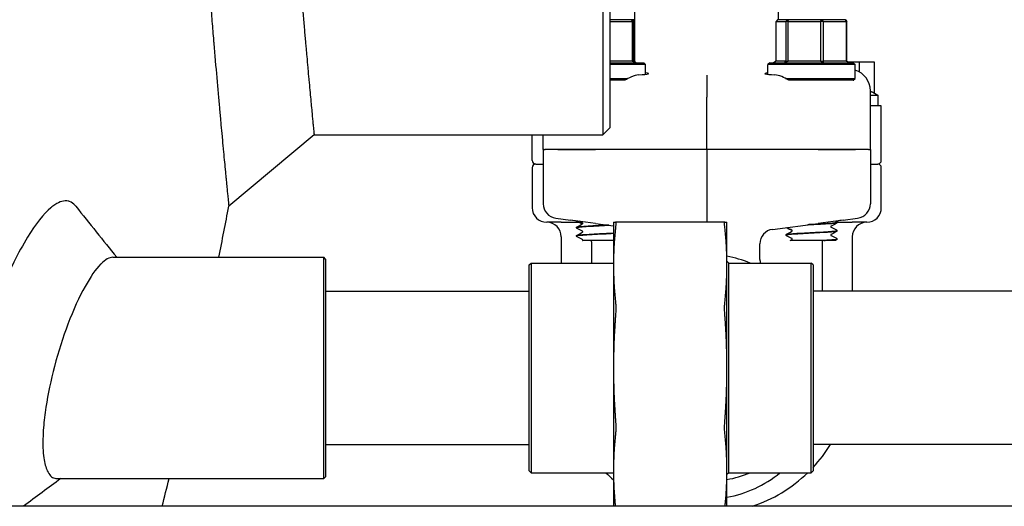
# Model space of a CAD drawing. Header units: inches. Extents: x 36 to 1719, y -84 to 1122.
# Tile 376 of 558: x 1057 to 1066, y 377 to 381. Entities that reach past the tile are written whole.
import ezdxf

# ---------------------------------------------------------------- set-up
doc = ezdxf.new("R2010")
doc.units = ezdxf.units.IN
doc.header["$LTSCALE"] = 48
doc.header["$MEASUREMENT"] = 0
doc.layers.add('Visible (ANSI)', color=7, linetype='Continuous', lineweight=30)

msp = doc.modelspace()

# ---------------------------------------------------------------- linework, layer by layer
at = {"layer": 'Visible (ANSI)'}
for p, q in [((1062.2221, 387.98639), (1062.2221, 379.98639)), ((1062.2846, 380.04889), (1062.2846, 387.98639)), ((1062.49653, 380.80163), (1062.49653, 381.22885)), ((1063.73153, 380.97514), (1063.73153, 381.22885)), ((1062.47031, 380.97514), (1062.2846, 380.97514)), ((1062.47206, 380.95952), (1062.47031, 380.97514)), ((1062.47031, 380.97514), (1062.48607, 380.95952)), ((1062.47638, 380.97514), (1062.47031, 380.97514)), ((1062.49653, 380.97514), (1062.47638, 380.97514)), ((1062.49187, 380.95952), (1062.47638, 380.97514)), ((1063.72223, 380.97514), (1063.70922, 380.95952)), ((1063.80967, 380.97514), (1063.72223, 380.97514)), ((1063.79279, 380.95952), (1063.80967, 380.97514)), ((1063.80967, 380.97514), (1063.81258, 380.95952)), ((1064.10146, 380.97514), (1063.80967, 380.97514)), ((1064.0915, 380.95952), (1064.10146, 380.97514)), ((1064.10146, 380.97514), (1064.11739, 380.95952)), ((1064.30582, 380.97514), (1064.10146, 380.97514)), ((1064.31273, 380.95952), (1064.30582, 380.97514)), ((1064.30582, 380.97514), (1064.31883, 380.95952)), ((1062.2846, 380.95952), (1062.47206, 380.95952)), ((1062.48607, 380.95952), (1062.47206, 380.95952)), ((1062.47206, 380.95952), (1062.47206, 380.62077)), ((1062.48607, 380.62077), (1062.48607, 380.95952)), ((1062.48607, 380.95952), (1062.49187, 380.95952)), ((1062.49187, 380.95952), (1062.49653, 380.95952)), ((1062.49187, 380.95952), (1062.49187, 380.62077)), ((1063.70922, 380.62077), (1063.70922, 380.95952)), ((1063.70922, 380.95952), (1063.79279, 380.95952)), ((1063.81258, 380.95952), (1063.79279, 380.95952)), ((1063.79279, 380.95952), (1063.79279, 380.62077)), ((1063.81258, 380.62077), (1063.81258, 380.95952)), ((1063.81258, 380.95952), (1064.0915, 380.95952)), ((1064.11739, 380.95952), (1064.0915, 380.95952)), ((1064.0915, 380.95952), (1064.0915, 380.62077)), ((1064.11739, 380.62077), (1064.11739, 380.95952)), ((1064.11739, 380.95952), (1064.31273, 380.95952)), ((1064.31883, 380.95952), (1064.31273, 380.95952)), ((1064.31273, 380.95952), (1064.31273, 380.62077)), ((1064.31883, 380.62077), (1064.31883, 380.95952)), ((1062.47206, 380.62077), (1062.2846, 380.62077)), ((1062.2846, 380.60514), (1062.5734, 380.60514)), ((1062.58903, 380.58952), (1062.2846, 380.58952)), ((1062.50119, 380.60514), (1062.47206, 380.62077)), ((1062.47206, 380.62077), (1062.48607, 380.62077)), ((1062.48607, 380.62077), (1062.50119, 380.60514)), ((1062.49187, 380.62077), (1062.48607, 380.62077)), ((1062.50799, 380.60514), (1062.49187, 380.62077)), ((1062.5734, 380.60514), (1062.58903, 380.58952)), ((1062.58903, 380.50636), (1062.58903, 380.58952)), ((1063.65465, 380.60514), (1063.63903, 380.58952)), ((1064.38903, 380.58952), (1063.63903, 380.58952)), ((1063.63903, 380.50636), (1063.63903, 380.58952)), ((1063.65465, 380.60514), (1064.3734, 380.60514)), ((1063.70922, 380.62077), (1063.68708, 380.60514)), ((1063.79279, 380.62077), (1063.70922, 380.62077)), ((1063.78504, 380.60514), (1063.79279, 380.62077)), ((1063.81258, 380.62077), (1063.78504, 380.60514)), ((1063.79279, 380.62077), (1063.81258, 380.62077)), ((1064.0915, 380.62077), (1063.81258, 380.62077)), ((1064.11199, 380.60514), (1064.0915, 380.62077)), ((1064.0915, 380.62077), (1064.11739, 380.62077)), ((1064.11739, 380.62077), (1064.11199, 380.60514)), ((1064.31273, 380.62077), (1064.11739, 380.62077)), ((1064.34097, 380.60514), (1064.31273, 380.62077)), ((1064.31273, 380.62077), (1064.31883, 380.62077)), ((1064.31883, 380.62077), (1064.34097, 380.60514)), ((1064.42782, 380.61139), (1064.33212, 380.61139)), ((1064.3734, 380.60514), (1064.38903, 380.58952)), ((1064.38903, 380.47077), (1064.38903, 380.58952)), ((1064.42782, 380.52556), (1064.42782, 380.61139)), ((1064.55412, 380.61139), (1064.42782, 380.61139)), ((1064.55412, 380.3433), (1064.55412, 380.61139)), ((1062.2846, 380.47077), (1062.43716, 380.47077)), ((1063.11403, 380.4983), (1063.11403, 380.31083)), ((1063.7909, 380.47077), (1064.38903, 380.47077)), ((1064.3734, 380.45514), (1064.38903, 380.47077)), ((1062.33275, 380.45514), (1062.2846, 380.45514)), ((1064.3734, 380.45514), (1063.8953, 380.45514)), ((1064.3734, 380.45514), (1064.3771, 380.45514)), ((1063.11403, 379.86139), (1063.11403, 380.31083)), ((1064.52028, 379.86139), (1064.52028, 380.36479)), ((1064.52028, 380.32675), (1064.58278, 380.32675)), ((1064.55412, 380.3433), (1064.58278, 380.32675)), ((1064.58278, 380.32675), (1064.58278, 380.23639)), ((1064.61403, 380.23639), (1064.52028, 380.23639)), ((1064.61403, 379.76764), (1064.61403, 380.23639)), ((1062.2846, 380.04889), (1062.2221, 379.98639)), ((1059.73998, 379.98639), (1059.00687, 379.37379)), ((1059.73998, 379.98639), (1062.2221, 379.98639)), ((1061.61403, 379.76764), (1061.61403, 379.98639)), ((1061.70778, 379.86139), (1061.70778, 379.98639)), ((1061.71757, 379.86139), (1061.70778, 379.86139)), ((1061.70778, 379.86139), (1061.70778, 379.39616)), ((1061.71757, 379.86139), (1061.72532, 379.86139)), ((1061.83513, 379.86139), (1061.72532, 379.86139)), ((1061.83513, 379.86139), (1061.72532, 379.86139)), ((1062.15736, 379.86139), (1061.83513, 379.86139)), ((1061.83513, 379.86139), (1062.15736, 379.86139)), ((1063.11403, 379.86139), (1062.15736, 379.86139)), ((1063.11403, 379.86139), (1062.15736, 379.86139)), ((1064.07069, 379.86139), (1063.11403, 379.86139)), ((1063.11403, 379.86139), (1063.11403, 379.23639)), ((1064.07069, 379.86139), (1063.11403, 379.86139)), ((1064.39292, 379.86139), (1064.07069, 379.86139)), ((1064.07069, 379.86139), (1064.39292, 379.86139)), ((1064.50273, 379.86139), (1064.39292, 379.86139)), ((1064.50273, 379.86139), (1064.39292, 379.86139)), ((1064.50273, 379.86139), (1064.51048, 379.86139)), ((1064.51048, 379.86139), (1064.52028, 379.86139)), ((1064.52028, 379.86139), (1064.52028, 379.39616)), ((1061.61403, 379.70514), (1061.61403, 379.36139)), ((1061.64528, 379.73639), (1061.70778, 379.73639)), ((1064.52028, 379.73639), (1064.58278, 379.73639)), ((1064.61403, 379.36139), (1064.61403, 379.70514)), ((1061.86403, 379.23639), (1061.73903, 379.23639)), ((1061.81756, 379.27194), (1061.94272, 379.25546)), ((1061.86403, 379.23639), (1062.01634, 379.23639)), ((1062.15754, 379.22718), (1061.94272, 379.25546)), ((1062.15754, 379.22718), (1062.31253, 379.20677)), ((1062.31253, 379.23639), (1062.31253, 378.87028)), ((1063.2689, 379.23639), (1062.33116, 379.23639)), ((1063.28753, 378.87028), (1063.28753, 379.23639)), ((1063.67949, 379.1757), (1064.07051, 379.22718)), ((1064.28533, 379.25546), (1064.07051, 379.22718)), ((1064.23263, 379.23639), (1064.36403, 379.23639)), ((1064.23278, 379.23524), (1064.23278, 379.23458)), ((1064.28533, 379.25546), (1064.41049, 379.27194)), ((1064.48903, 379.23639), (1064.36403, 379.23639)), ((1061.99528, 379.19118), (1061.99528, 379.19051)), ((1061.99528, 379.11968), (1061.99528, 379.11901)), ((1063.79528, 379.12799), (1063.79528, 379.12733)), ((1064.23278, 379.16374), (1064.23278, 379.16308)), ((1061.86403, 379.11139), (1061.86403, 378.88639)), ((1062.04869, 379.08014), (1062.0471, 379.08014)), ((1062.31253, 379.08014), (1062.04869, 379.08014)), ((1062.12278, 379.06732), (1062.12278, 378.88639)), ((1063.57081, 378.91848), (1063.57081, 379.05177)), ((1064.01627, 379.08014), (1063.83214, 379.08014)), ((1064.12029, 379.08014), (1064.01627, 379.08014)), ((1064.10528, 379.06732), (1064.10528, 378.64389)), ((1064.12029, 379.08014), (1064.13134, 379.08014)), ((1064.20201, 379.08014), (1064.13134, 379.08014)), ((1064.21923, 379.08014), (1064.20201, 379.08014)), ((1064.23278, 379.09224), (1064.23278, 379.09158)), ((1064.36403, 379.11139), (1064.36403, 378.64389)), ((1058.012, 378.93639), (1059.8234, 378.93639)), ((1059.83903, 378.92077), (1059.8234, 378.93639)), ((1059.8234, 377.03639), (1059.8234, 378.93639)), ((1059.83903, 378.92077), (1059.83903, 377.05202)), ((1061.58903, 378.87077), (1061.60465, 378.88639)), ((1061.58903, 377.10202), (1061.58903, 378.87077)), ((1061.60465, 378.88639), (1061.60465, 377.08639)), ((1061.60465, 378.88639), (1062.31253, 378.88639)), ((1062.31253, 378.87028), (1062.31253, 377.98639)), ((1063.30253, 378.88639), (1063.28753, 378.90139)), ((1063.28753, 377.98639), (1063.28753, 378.87028)), ((1063.30253, 377.08639), (1063.30253, 378.88639)), ((1063.30253, 378.88639), (1064.0119, 378.88639)), ((1064.02753, 378.87077), (1064.0119, 378.88639)), ((1064.0119, 377.08639), (1064.0119, 378.88639)), ((1064.02753, 378.87077), (1064.02753, 377.10202)), ((1059.83903, 378.64389), (1061.58903, 378.64389)), ((1065.77753, 378.64389), (1064.02753, 378.64389)), ((1062.31253, 377.98639), (1062.31253, 377.10251)), ((1063.28753, 377.10251), (1063.28753, 377.98639)), ((1059.83903, 377.32889), (1061.58903, 377.32889)), ((1065.77753, 377.32889), (1064.02753, 377.32889)), ((1061.58903, 377.10202), (1061.60465, 377.08639)), ((1061.60465, 377.08639), (1062.31253, 377.08639)), ((1062.31253, 377.10251), (1062.31253, 376.79889)), ((1063.28753, 376.79889), (1063.28753, 377.10251)), ((1063.30253, 377.08639), (1063.28753, 377.07139)), ((1063.30253, 377.08639), (1064.0119, 377.08639)), ((1064.02753, 377.10202), (1064.0119, 377.08639)), ((1057.5304, 377.03639), (1059.8234, 377.03639)), ((1059.83903, 377.05202), (1059.8234, 377.03639)), ((1090.24768, 376.79889), (1053.74768, 376.79889))]:
    msp.add_line(p, q, dxfattribs=at)
for centre, radius, start, end in [((1061.64528, 379.76764), 0.03125, 180, 270), ((1061.64528, 379.70514), 0.03125, 90, 180), ((1064.58278, 379.76764), 0.03125, 270, 0), ((1064.58278, 379.70514), 0.03125, 0, 90), ((1061.73903, 379.36139), 0.125, 180, 270), ((1064.48903, 379.36139), 0.125, 270, 0), ((1061.73903, 379.11139), 0.125, 0, 90), ((1061.93528, 379.06732), 0.1875, 54.852315, 82.5), ((1064.29278, 379.06732), 0.1875, 97.5, 110.64459), ((1064.48903, 379.11139), 0.125, 90, 180), ((1063.69581, 379.05177), 0.125, 97.5, 180), ((1061.93528, 379.06732), 0.1875, 0, 3.920217), ((1064.29278, 379.06732), 0.1875, 176.079783, 180), ((1063.11403, 377.98639), 0.97375, 67.557314, 79.736398), ((1063.69581, 378.91848), 0.125, 180, 194.87323), ((1063.11403, 377.98639), 1.25, 316.953503, 328.264413), ((1063.11403, 377.98639), 1.25, 226.05448, 230.118641), ((1063.11403, 377.98639), 0.97375, 280.263602, 292.442686), ((1063.11403, 377.85264), 0.99125, 280.080493, 309.374691), ((1063.11403, 377.98639), 1.25, 288.194872, 313.94552)]:
    msp.add_arc(centre, radius, start, end, dxfattribs=at)
for centre, major_axis, ratio, start_param, end_param in [((1062.21403, 380.51239), (0.4, 0), 0.0433333, 5.6167949, 6.6386065), ((1064.01403, 380.51239), (0.4, 0), 0.0433333, 2.7861715, 3.8079831), ((1064.33112, 380.36372), (-0.18003, -0.0586), 0.9903423, 2.829736, 4.0894164), ((1061.83388, 379.39587), (0.12504, -0.01646), 0.991106, 3.2713412, 4.712389), ((1064.39417, 379.39587), (-0.12504, -0.01646), 0.991106, 1.5707963, 3.0118441)]:
    msp.add_ellipse(centre, major_axis=major_axis, ratio=ratio, start_param=start_param, end_param=end_param, dxfattribs=at)
for points, knots in [([(1059.3722, 386.0207), (1059.37316, 385.9809), (1059.37414, 385.94122), (1059.37515, 385.90166), (1059.37529, 385.89578), (1059.37545, 385.8899), (1059.3756, 385.88402), (1059.37678, 385.8379), (1059.378, 385.79194), (1059.37925, 385.74617), (1059.37942, 385.73991), (1059.37959, 385.73365), (1059.37977, 385.7274), (1059.38244, 385.63036), (1059.38527, 385.53411), (1059.38824, 385.4387), (1059.38846, 385.43163), (1059.38868, 385.42457), (1059.3889, 385.41751), (1059.39027, 385.37374), (1059.39168, 385.33014), (1059.39311, 385.28673), (1059.39335, 385.27928), (1059.3936, 385.27183), (1059.39385, 385.26439), (1059.39864, 385.12015), (1059.40375, 384.97793), (1059.40914, 384.83788), (1059.4093, 384.83373), (1059.40946, 384.82957), (1059.40962, 384.82542), (1059.40978, 384.82131), (1059.40994, 384.81719), (1059.4101, 384.81308), (1059.41361, 384.72263), (1059.41723, 384.63305), (1059.42096, 384.54454), (1059.42131, 384.53619), (1059.42166, 384.52785), (1059.42201, 384.51952), (1059.42629, 384.41864), (1059.43068, 384.3193), (1059.43518, 384.22151), (1059.43884, 384.14208), (1059.44257, 384.06359), (1059.44636, 383.98608), (1059.44676, 383.97802), (1059.44715, 383.96998), (1059.44754, 383.96195), (1059.45152, 383.88114), (1059.45557, 383.8014), (1059.45967, 383.72278), (1059.46009, 383.71459), (1059.46052, 383.70641), (1059.46095, 383.69824), (1059.46963, 383.53267), (1059.47856, 383.37209), (1059.48762, 383.21681), (1059.4881, 383.20861), (1059.48858, 383.20041), (1059.48906, 383.19223), (1059.49339, 383.11839), (1059.49775, 383.04577), (1059.50213, 382.97439), (1059.50262, 382.96643), (1059.50311, 382.95849), (1059.5036, 382.95056), (1059.50884, 382.86544), (1059.51411, 382.7821), (1059.51938, 382.70061), (1059.52352, 382.63663), (1059.52767, 382.5737), (1059.53181, 382.51185), (1059.53227, 382.50498), (1059.53273, 382.49813), (1059.53319, 382.49129), (1059.53358, 382.48546), (1059.53398, 382.47964), (1059.53437, 382.47383), (1059.5385, 382.41258), (1059.54263, 382.35244), (1059.54674, 382.29342), (1059.54719, 382.287), (1059.54763, 382.28059), (1059.54808, 382.2742), (1059.55761, 382.13794), (1059.56705, 382.00773), (1059.57632, 381.88371), (1059.57675, 381.8779), (1059.57718, 381.87211), (1059.57762, 381.86633), (1059.58207, 381.80687), (1059.58648, 381.74885), (1059.59084, 381.69228), (1059.59126, 381.68683), (1059.59168, 381.6814), (1059.5921, 381.67598), (1059.59654, 381.61852), (1059.60092, 381.56257), (1059.60523, 381.50813), (1059.60956, 381.45353), (1059.61383, 381.40038), (1059.61803, 381.3487), (1059.61839, 381.34423), (1059.61876, 381.33976), (1059.61912, 381.33531), (1059.623, 381.28766), (1059.62681, 381.24127), (1059.63056, 381.19615), (1059.6309, 381.19209), (1059.63124, 381.18805), (1059.63157, 381.18402), (1059.63946, 381.08932), (1059.64703, 381.00025), (1059.65425, 380.91685), (1059.65453, 380.91358), (1059.65481, 380.91031), (1059.6551, 380.90706), (1059.65681, 380.88727), (1059.6585, 380.86782), (1059.66017, 380.84868), (1059.6619, 380.82885), (1059.66361, 380.80937), (1059.6653, 380.79024), (1059.66555, 380.78736), (1059.6658, 380.78449), (1059.66605, 380.78162), (1059.66761, 380.76398), (1059.66914, 380.74664), (1059.67066, 380.72959), (1059.67277, 380.70583), (1059.67484, 380.68265), (1059.67686, 380.66005), (1059.67985, 380.62664), (1059.68276, 380.59448), (1059.68556, 380.56357), (1059.68575, 380.56152), (1059.68594, 380.55947), (1059.68612, 380.55743), (1059.68908, 380.52487), (1059.69193, 380.49371), (1059.69467, 380.46395), (1059.69482, 380.46225), (1059.69498, 380.46055), (1059.69514, 380.45886), (1059.7008, 380.39737), (1059.70597, 380.34193), (1059.71061, 380.29253), (1059.71072, 380.29142), (1059.71082, 380.29032), (1059.71093, 380.28922), (1059.71321, 380.26497), (1059.71536, 380.2422), (1059.71738, 380.22089), (1059.71747, 380.22003), (1059.71755, 380.21917), (1059.71763, 380.21831), (1059.71981, 380.19534), (1059.72184, 380.1741), (1059.72371, 380.15456), (1059.72531, 380.13788), (1059.72679, 380.12244), (1059.72815, 380.10825), (1059.7282, 380.10779), (1059.72824, 380.10733), (1059.72829, 380.10687), (1059.72972, 380.09204), (1059.73102, 380.07857), (1059.73219, 380.06648), (1059.73222, 380.06618), (1059.73225, 380.06587), (1059.73228, 380.06557), (1059.73465, 380.04105), (1059.73648, 380.02222), (1059.73776, 380.00909), (1059.73777, 380.009), (1059.73778, 380.00892), (1059.73779, 380.00883), (1059.73842, 380.0023), (1059.73892, 379.9972), (1059.73928, 379.99352), (1059.73928, 379.99349), (1059.73929, 379.99347), (1059.73929, 379.99344), (1059.73975, 379.98875), (1059.73998, 379.9864), (1059.73998, 379.98639), (1059.73998, 379.98639), (1059.73998, 379.98639), (1059.73998, 379.98639)], [0, 0, 0, 0, 0.00223541, 0.00223541, 0.00223541, 0.0025678, 0.0025678, 0.0025678, 0.00517684, 0.00517684, 0.00517684, 0.0055336, 0.0055336, 0.0055336, 0.01106987, 0.01106987, 0.01106987, 0.01147998, 0.01147998, 0.01147998, 0.01402324, 0.01402324, 0.01402324, 0.01445979, 0.01445979, 0.01445979, 0.02292167, 0.02292167, 0.02292167, 0.02317272, 0.02317272, 0.02317272, 0.02342173, 0.02342173, 0.02342173, 0.02889671, 0.02889671, 0.02889671, 0.02941307, 0.02941307, 0.02941307, 0.03566856, 0.03566856, 0.03566856, 0.04074991, 0.04074991, 0.04074991, 0.04127777, 0.04127777, 0.04127777, 0.04658914, 0.04658914, 0.04658914, 0.04714254, 0.04714254, 0.04714254, 0.05835988, 0.05835988, 0.05835988, 0.05895287, 0.05895287, 0.05895287, 0.06430664, 0.06430664, 0.06430664, 0.06490359, 0.06490359, 0.06490359, 0.07131341, 0.07131341, 0.07131341, 0.07634635, 0.07634635, 0.07634635, 0.0769054, 0.0769054, 0.0769054, 0.07738144, 0.07738144, 0.07738144, 0.08240309, 0.08240309, 0.08240309, 0.08294936, 0.08294936, 0.08294936, 0.09459269, 0.09459269, 0.09459269, 0.09513789, 0.09513789, 0.09513789, 0.10074582, 0.10074582, 0.10074582, 0.10128573, 0.10128573, 0.10128573, 0.10700963, 0.10700963, 0.10700963, 0.11275034, 0.11275034, 0.11275034, 0.11324744, 0.11324744, 0.11324744, 0.11856647, 0.11856647, 0.11856647, 0.11904401, 0.11904401, 0.11904401, 0.13026344, 0.13026344, 0.13026344, 0.13070397, 0.13070397, 0.13070397, 0.13337959, 0.13337959, 0.13337959, 0.13615218, 0.13615218, 0.13615218, 0.13656938, 0.13656938, 0.13656938, 0.1391401, 0.1391401, 0.1391401, 0.14272373, 0.14272373, 0.14272373, 0.1480209, 0.1480209, 0.1480209, 0.14837299, 0.14837299, 0.14837299, 0.15398262, 0.15398262, 0.15398262, 0.15430347, 0.15430347, 0.15430347, 0.16595779, 0.16595779, 0.16595779, 0.16621847, 0.16621847, 0.16621847, 0.17197128, 0.17197128, 0.17197128, 0.17220403, 0.17220403, 0.17220403, 0.17844119, 0.17844119, 0.17844119, 0.18376497, 0.18376497, 0.18376497, 0.18393727, 0.18393727, 0.18393727, 0.18953187, 0.18953187, 0.18953187, 0.18967211, 0.18967211, 0.18967211, 0.20107999, 0.20107999, 0.20107999, 0.2011554, 0.2011554, 0.2011554, 0.20685941, 0.20685941, 0.20685941, 0.20690187, 0.20690187, 0.20690187, 0.21421232, 0.21421232, 0.21421232, 0.21422927, 0.21422927, 0.21422927, 0.21422927]), ([(1058.60469, 385.8183), (1058.60578, 385.77462), (1058.6069, 385.73107), (1058.60804, 385.68765), (1058.60821, 385.68119), (1058.60838, 385.67474), (1058.60855, 385.66829), (1058.6099, 385.61766), (1058.61129, 385.56721), (1058.61272, 385.51695), (1058.61291, 385.51008), (1058.61311, 385.50321), (1058.6133, 385.49635), (1058.61635, 385.38982), (1058.61957, 385.28419), (1058.62294, 385.17959), (1058.62319, 385.17184), (1058.62345, 385.16409), (1058.6237, 385.15636), (1058.62526, 385.10837), (1058.62685, 385.0606), (1058.62848, 385.01307), (1058.62876, 385.00491), (1058.62904, 384.99676), (1058.62932, 384.98861), (1058.63476, 384.83071), (1058.64055, 384.67538), (1058.64662, 384.52305), (1058.6468, 384.51853), (1058.64698, 384.51402), (1058.64716, 384.5095), (1058.64734, 384.50503), (1058.64752, 384.50055), (1058.6477, 384.49608), (1058.65165, 384.39775), (1058.65572, 384.30068), (1058.65989, 384.20498), (1058.66028, 384.19596), (1058.66068, 384.18694), (1058.66107, 384.17794), (1058.66586, 384.0689), (1058.67077, 383.96165), (1058.67579, 383.85634), (1058.67986, 383.7708), (1058.68402, 383.68613), (1058.68825, 383.60243), (1058.68869, 383.59374), (1058.68913, 383.58506), (1058.68957, 383.57638), (1058.69401, 383.4891), (1058.69853, 383.40299), (1058.7031, 383.3182), (1058.70357, 383.30937), (1058.70405, 383.30055), (1058.70453, 383.29174), (1058.7142, 383.11325), (1058.72412, 382.94059), (1058.73414, 382.77427), (1058.73467, 382.76548), (1058.7352, 382.7567), (1058.73573, 382.74795), (1058.74052, 382.66889), (1058.74532, 382.59128), (1058.75014, 382.51516), (1058.75068, 382.50667), (1058.75122, 382.49821), (1058.75175, 382.48976), (1058.75752, 382.39902), (1058.7633, 382.31044), (1058.76906, 382.22408), (1058.77358, 382.15626), (1058.77811, 382.08955), (1058.78264, 382.024), (1058.78314, 382.01672), (1058.78364, 382.00945), (1058.78415, 382.0022), (1058.78457, 381.99602), (1058.785, 381.98985), (1058.78543, 381.9837), (1058.78994, 381.91877), (1058.79445, 381.85499), (1058.79894, 381.79241), (1058.79943, 381.7856), (1058.79992, 381.77881), (1058.80041, 381.77203), (1058.81081, 381.62753), (1058.82112, 381.48948), (1058.8312, 381.35829), (1058.83168, 381.35215), (1058.83215, 381.34602), (1058.83262, 381.33991), (1058.83747, 381.27703), (1058.84226, 381.21577), (1058.84698, 381.15613), (1058.84744, 381.15039), (1058.84789, 381.14466), (1058.84835, 381.13895), (1058.85316, 381.0784), (1058.8579, 381.01954), (1058.86256, 380.96239), (1058.86723, 380.90507), (1058.87183, 380.84928), (1058.87636, 380.79503), (1058.87675, 380.79034), (1058.87715, 380.78565), (1058.87754, 380.78098), (1058.88172, 380.73097), (1058.88584, 380.68229), (1058.88988, 380.63496), (1058.89024, 380.63071), (1058.8906, 380.62647), (1058.89096, 380.62224), (1058.89946, 380.52292), (1058.90761, 380.42959), (1058.91536, 380.34236), (1058.91566, 380.33893), (1058.91596, 380.33551), (1058.91627, 380.33211), (1058.91811, 380.31142), (1058.91992, 380.29107), (1058.92172, 380.27108), (1058.92357, 380.25036), (1058.9254, 380.23001), (1058.92721, 380.21003), (1058.92748, 380.20703), (1058.92775, 380.20403), (1058.92802, 380.20104), (1058.92969, 380.18262), (1058.93133, 380.16453), (1058.93295, 380.14675), (1058.93521, 380.12197), (1058.93742, 380.09781), (1058.93958, 380.07428), (1058.94278, 380.03949), (1058.94588, 380.006), (1058.94888, 379.97381), (1058.94908, 379.97167), (1058.94928, 379.96953), (1058.94948, 379.9674), (1058.95264, 379.93349), (1058.95568, 379.90105), (1058.9586, 379.87007), (1058.95877, 379.86829), (1058.95894, 379.86653), (1058.9591, 379.86476), (1058.96515, 379.80075), (1058.97066, 379.74308), (1058.97562, 379.6917), (1058.97573, 379.69055), (1058.97584, 379.6894), (1058.97595, 379.68826), (1058.97838, 379.66304), (1058.98068, 379.63935), (1058.98283, 379.6172), (1058.98292, 379.6163), (1058.98301, 379.61541), (1058.9831, 379.61451), (1058.98542, 379.59063), (1058.98758, 379.56855), (1058.98957, 379.54826), (1058.99127, 379.53095), (1058.99285, 379.51492), (1058.9943, 379.50019), (1058.99435, 379.49971), (1058.99439, 379.49924), (1058.99444, 379.49876), (1058.99596, 379.48337), (1058.99734, 379.46939), (1058.99859, 379.45685), (1058.99862, 379.45653), (1058.99865, 379.45622), (1058.99868, 379.4559), (1059.0012, 379.43046), (1059.00315, 379.41094), (1059.00451, 379.39732), (1059.00452, 379.39723), (1059.00453, 379.39714), (1059.00454, 379.39705), (1059.00522, 379.39028), (1059.00574, 379.38499), (1059.00613, 379.38118), (1059.00613, 379.38115), (1059.00613, 379.38112), (1059.00613, 379.38109), (1059.00662, 379.37623), (1059.00687, 379.3738), (1059.00687, 379.37379), (1059.00687, 379.37379), (1059.00687, 379.37379), (1059.00687, 379.37379)], [0, 0, 0, 0, 0.00223541, 0.00223541, 0.00223541, 0.0025678, 0.0025678, 0.0025678, 0.00517684, 0.00517684, 0.00517684, 0.0055336, 0.0055336, 0.0055336, 0.01106987, 0.01106987, 0.01106987, 0.01147998, 0.01147998, 0.01147998, 0.01402324, 0.01402324, 0.01402324, 0.01445979, 0.01445979, 0.01445979, 0.02292167, 0.02292167, 0.02292167, 0.02317272, 0.02317272, 0.02317272, 0.02342173, 0.02342173, 0.02342173, 0.02889671, 0.02889671, 0.02889671, 0.02941307, 0.02941307, 0.02941307, 0.03566856, 0.03566856, 0.03566856, 0.04074991, 0.04074991, 0.04074991, 0.04127777, 0.04127777, 0.04127777, 0.04658914, 0.04658914, 0.04658914, 0.04714254, 0.04714254, 0.04714254, 0.05835988, 0.05835988, 0.05835988, 0.05895287, 0.05895287, 0.05895287, 0.06430664, 0.06430664, 0.06430664, 0.06490359, 0.06490359, 0.06490359, 0.07131341, 0.07131341, 0.07131341, 0.07634635, 0.07634635, 0.07634635, 0.0769054, 0.0769054, 0.0769054, 0.07738144, 0.07738144, 0.07738144, 0.08240309, 0.08240309, 0.08240309, 0.08294936, 0.08294936, 0.08294936, 0.09459269, 0.09459269, 0.09459269, 0.09513789, 0.09513789, 0.09513789, 0.10074582, 0.10074582, 0.10074582, 0.10128573, 0.10128573, 0.10128573, 0.10700963, 0.10700963, 0.10700963, 0.11275034, 0.11275034, 0.11275034, 0.11324744, 0.11324744, 0.11324744, 0.11856647, 0.11856647, 0.11856647, 0.11904401, 0.11904401, 0.11904401, 0.13026344, 0.13026344, 0.13026344, 0.13070397, 0.13070397, 0.13070397, 0.13337959, 0.13337959, 0.13337959, 0.13615218, 0.13615218, 0.13615218, 0.13656938, 0.13656938, 0.13656938, 0.1391401, 0.1391401, 0.1391401, 0.14272373, 0.14272373, 0.14272373, 0.1480209, 0.1480209, 0.1480209, 0.14837299, 0.14837299, 0.14837299, 0.15398262, 0.15398262, 0.15398262, 0.15430347, 0.15430347, 0.15430347, 0.16595779, 0.16595779, 0.16595779, 0.16621847, 0.16621847, 0.16621847, 0.17197128, 0.17197128, 0.17197128, 0.17220403, 0.17220403, 0.17220403, 0.17844119, 0.17844119, 0.17844119, 0.18376497, 0.18376497, 0.18376497, 0.18393727, 0.18393727, 0.18393727, 0.18953187, 0.18953187, 0.18953187, 0.18967211, 0.18967211, 0.18967211, 0.20107999, 0.20107999, 0.20107999, 0.2011554, 0.2011554, 0.2011554, 0.20685941, 0.20685941, 0.20685941, 0.20690187, 0.20690187, 0.20690187, 0.21421232, 0.21421232, 0.21421232, 0.21422905, 0.21422905, 0.21422905, 0.21422905]), ([(1062.52845, 380.50168), (1062.5095, 380.50063), (1062.48698, 380.49393), (1062.44558, 380.47563), (1062.4274, 380.46592), (1062.4096, 380.45514)], [2.42421888, 2.42421888, 2.42421888, 2.42421888, 2.65597584, 2.65597584, 2.82423729, 2.82423729, 2.82423729, 2.82423729]), ([(1063.81845, 380.45514), (1063.79854, 380.46719), (1063.77773, 380.47816), (1063.73667, 380.4952), (1063.71661, 380.50074), (1063.6996, 380.50168)], [0.49640247, 0.49640247, 0.49640247, 0.49640247, 0.68798762, 0.68798762, 0.89549896, 0.89549896, 0.89549896, 0.89549896]), ([(1064.37565, 380.45739), (1064.37589, 380.45701), (1064.37614, 380.45663), (1064.37662, 380.45589), (1064.37686, 380.45552), (1064.3771, 380.45514)], [2.930893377, 2.930893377, 2.930893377, 2.930893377, 2.936139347, 2.936139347, 2.941290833, 2.941290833, 2.941290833, 2.941290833]), ([(1057.51284, 379.38723), (1057.5015, 379.37976), (1057.48992, 379.37105), (1057.41533, 379.3083), (1057.34708, 379.22174), (1057.19911, 378.98021), (1057.11985, 378.82012), (1056.97525, 378.46875), (1056.91014, 378.28272), (1056.80431, 377.91821), (1056.76245, 377.7438), (1056.71142, 377.46459), (1056.69621, 377.35785), (1056.68149, 377.20455), (1056.67799, 377.1537), (1056.67461, 377.06751), (1056.6741, 377.03134), (1056.67507, 376.95937), (1056.67671, 376.92393), (1056.6822, 376.85786), (1056.68601, 376.82724), (1056.69086, 376.79889)], [1.0368663, 1.0368663, 1.0368663, 1.0368663, 1.317551, 1.317551, 2.8112709, 2.8112709, 4.4730648, 4.4730648, 6.0086459, 6.0086459, 7.3720132, 7.3720132, 8.2649261, 8.2649261, 8.7344007, 8.7344007, 9.0985126, 9.0985126, 9.4928301, 9.4928301, 9.8807929, 9.8807929, 9.8807929, 9.8807929]), ([(1057.63866, 379.41466), (1057.63495, 379.41597), (1057.63119, 379.41705), (1057.62736, 379.4179), (1057.59327, 379.42547), (1057.55471, 379.41482), (1057.51284, 379.38723)], [23.6298675, 23.6298675, 23.6298675, 23.6298675, 23.7462501, 23.7462501, 23.7462501, 24.7831165, 24.7831165, 24.7831165, 24.7831165]), ([(1057.69252, 379.37402), (1057.69074, 379.37625), (1057.68893, 379.3784), (1057.67244, 379.39708), (1057.65624, 379.40845), (1057.63866, 379.41466)], [23.00867268, 23.00867268, 23.00867268, 23.00867268, 23.07759727, 23.07759727, 23.62986746, 23.62986746, 23.62986746, 23.62986746]), ([(1061.99528, 379.19048), (1061.99527, 379.19057), (1061.99529, 379.19065), (1061.99532, 379.19073), (1061.99658, 379.19408), (1062.02794, 379.19743), (1062.07846, 379.20078), (1062.12897, 379.20413), (1062.19764, 379.20748), (1062.26052, 379.21082), (1062.2656, 379.21109), (1062.27063, 379.21136), (1062.2756, 379.21163)], [9.7231366, 9.7231366, 9.7231366, 9.7231366, 9.7450261, 9.7450261, 9.7450261, 10.627867, 10.627867, 10.627867, 11.5104388, 11.5104388, 11.5104388, 11.5816775, 11.5816775, 11.5816775, 11.5816775]), ([(1061.99528, 379.19121), (1061.99534, 379.19266), (1061.99588, 379.19403), (1061.99713, 379.19591), (1061.9978, 379.19652), (1061.99896, 379.19741), (1061.99948, 379.19772), (1061.99998, 379.19799)], [0, 0, 0, 0, 0.020588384, 0.020588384, 0.04017257, 0.04017257, 0.058516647, 0.058516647, 0.058516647, 0.058516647]), ([(1062.27196, 379.21211), (1062.23516, 379.21012), (1062.19577, 379.20814), (1062.15885, 379.20615), (1062.09699, 379.20283), (1062.04321, 379.1995), (1062.01603, 379.19618), (1062.00242, 379.19451), (1061.99561, 379.19284), (1061.99561, 379.19118)], [-17.847757, -17.847757, -17.847757, -17.847757, -17.3244424, -17.3244424, -17.3244424, -16.4477493, -16.4477493, -16.4477493, -16.0086385, -16.0086385, -16.0086385, -16.0086385]), ([(1062.04823, 379.2266), (1062.04823, 379.22798), (1062.04766, 379.22927), (1062.04673, 379.23056), (1062.04638, 379.23083), (1062.04606, 379.23106), (1062.046, 379.23109), (1062.046, 379.23109)], [0, 0, 0, 0, 0.022828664, 0.022828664, 0.041633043, 0.041633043, 0.054614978, 0.054614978, 0.054614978, 0.054614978]), ([(1062.046, 379.2221), (1062.046, 379.2221), (1062.04624, 379.22219), (1062.047, 379.22299), (1062.04737, 379.22344), (1062.04799, 379.22477), (1062.04823, 379.22568), (1062.04823, 379.2266)], [0.002645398, 0.002645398, 0.002645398, 0.002645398, 0.027589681, 0.027589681, 0.042171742, 0.042171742, 0.057287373, 0.057287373, 0.057287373, 0.057287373]), ([(1062.33116, 379.23639), (1062.33244, 379.23639), (1062.33307, 379.23292), (1062.33307, 379.22083), (1062.33244, 379.21153), (1062.33116, 379.19978)], [1.29972856, 1.29972856, 1.29972856, 1.29972856, 1.42007803, 1.42007803, 1.54042751, 1.54042751, 1.54042751, 1.54042751]), ([(1063.2689, 379.19978), (1063.26761, 379.21153), (1063.26698, 379.22083), (1063.26698, 379.23292), (1063.26761, 379.23639), (1063.2689, 379.23639)], [0.39703999, 0.39703999, 0.39703999, 0.39703999, 0.51738947, 0.51738947, 0.63773894, 0.63773894, 0.63773894, 0.63773894]), ([(1063.97572, 379.2147), (1064.01463, 379.21675), (1064.05537, 379.21881), (1064.09227, 379.22086), (1064.15233, 379.22421), (1064.20106, 379.22755), (1064.22147, 379.2309), (1064.22894, 379.23213), (1064.23257, 379.23335), (1064.23248, 379.23458)], [11.8508018, 11.8508018, 11.8508018, 11.8508018, 12.3927441, 12.3927441, 12.3927441, 13.2747852, 13.2747852, 13.2747852, 13.5977343, 13.5977343, 13.5977343, 13.5977343]), ([(1064.23274, 379.23527), (1064.23266, 379.23224), (1064.20855, 379.2292), (1064.1668, 379.22617), (1064.12085, 379.22283), (1064.05444, 379.21949), (1063.99061, 379.21615), (1063.98846, 379.21604), (1063.98631, 379.21592), (1063.98416, 379.21581)], [-19.8832362, -19.8832362, -19.8832362, -19.8832362, -19.0832549, -19.0832549, -19.0832549, -18.2028952, -18.2028952, -18.2028952, -18.173161, -18.173161, -18.173161, -18.173161]), ([(1064.18205, 379.20366), (1064.18205, 379.20366), (1064.18181, 379.20356), (1064.18105, 379.20277), (1064.18069, 379.20231), (1064.18006, 379.20098), (1064.17982, 379.20008), (1064.17982, 379.19916)], [0.002645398, 0.002645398, 0.002645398, 0.002645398, 0.027589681, 0.027589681, 0.042171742, 0.042171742, 0.057287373, 0.057287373, 0.057287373, 0.057287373]), ([(1064.17982, 379.19916), (1064.17982, 379.19778), (1064.18039, 379.19648), (1064.18132, 379.1952), (1064.18167, 379.19493), (1064.18199, 379.19469), (1064.18205, 379.19466), (1064.18205, 379.19466)], [0, 0, 0, 0, 0.022828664, 0.022828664, 0.041633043, 0.041633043, 0.054614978, 0.054614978, 0.054614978, 0.054614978]), ([(1064.22807, 379.24205), (1064.22885, 379.24164), (1064.22969, 379.24114), (1064.23109, 379.23969), (1064.23159, 379.23906), (1064.23242, 379.2374), (1064.23273, 379.23635), (1064.23277, 379.23527)], [0, 0, 0, 0, 0.028459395, 0.028459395, 0.043235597, 0.043235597, 0.058545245, 0.058545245, 0.058545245, 0.058545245]), ([(1064.23277, 379.23455), (1064.23271, 379.23309), (1064.23217, 379.23172), (1064.23092, 379.22985), (1064.23025, 379.22924), (1064.22909, 379.22834), (1064.22857, 379.22803), (1064.22807, 379.22777)], [0, 0, 0, 0, 0.020588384, 0.020588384, 0.04017257, 0.04017257, 0.058516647, 0.058516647, 0.058516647, 0.058516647]), ([(1061.9953, 379.11898), (1061.99527, 379.11925), (1061.99543, 379.11952), (1061.99578, 379.11979), (1062.0001, 379.12309), (1062.03357, 379.12639), (1062.0848, 379.12969), (1062.13834, 379.13315), (1062.21025, 379.1366), (1062.27406, 379.14005), (1062.28731, 379.14077), (1062.30016, 379.14148), (1062.31242, 379.1422)], [3.4399513, 3.4399513, 3.4399513, 3.4399513, 3.5103246, 3.5103246, 3.5103246, 4.381086, 4.381086, 4.381086, 5.2910547, 5.2910547, 5.2910547, 5.4801495, 5.4801495, 5.4801495, 5.4801495]), ([(1061.99998, 379.1837), (1061.9992, 379.18411), (1061.99836, 379.18461), (1061.99696, 379.18606), (1061.99646, 379.1867), (1061.99563, 379.18835), (1061.99532, 379.1894), (1061.99528, 379.19048)], [0, 0, 0, 0, 0.028459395, 0.028459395, 0.043235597, 0.043235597, 0.058545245, 0.058545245, 0.058545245, 0.058545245]), ([(1061.99528, 379.11971), (1061.99534, 379.12116), (1061.99588, 379.12253), (1061.99713, 379.12441), (1061.9978, 379.12502), (1061.99896, 379.12591), (1061.99948, 379.12622), (1061.99998, 379.12649)], [0, 0, 0, 0, 0.020588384, 0.020588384, 0.04017257, 0.04017257, 0.058516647, 0.058516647, 0.058516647, 0.058516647]), ([(1061.99998, 379.1122), (1061.9992, 379.11261), (1061.99836, 379.11311), (1061.99696, 379.11456), (1061.99646, 379.1152), (1061.99563, 379.11685), (1061.99532, 379.1179), (1061.99528, 379.11898)], [0, 0, 0, 0, 0.028459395, 0.028459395, 0.043235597, 0.043235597, 0.058545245, 0.058545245, 0.058545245, 0.058545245]), ([(1062.31243, 379.14287), (1062.27546, 379.14072), (1062.23333, 379.13857), (1062.19218, 379.13642), (1062.12873, 379.1331), (1062.06882, 379.12978), (1062.03302, 379.12646), (1062.00861, 379.1242), (1061.9957, 379.12194), (1061.99552, 379.11968)], [-11.7633348, -11.7633348, -11.7633348, -11.7633348, -11.1962178, -11.1962178, -11.1962178, -10.321672, -10.321672, -10.321672, -9.7254532, -9.7254532, -9.7254532, -9.7254532]), ([(1062.04823, 379.1551), (1062.04823, 379.15648), (1062.04766, 379.15777), (1062.04673, 379.15906), (1062.04638, 379.15933), (1062.04606, 379.15956), (1062.046, 379.15959), (1062.046, 379.15959)], [0, 0, 0, 0, 0.022828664, 0.022828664, 0.041633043, 0.041633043, 0.054614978, 0.054614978, 0.054614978, 0.054614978]), ([(1062.046, 379.1506), (1062.046, 379.1506), (1062.04624, 379.15069), (1062.047, 379.15149), (1062.04737, 379.15194), (1062.04799, 379.15327), (1062.04823, 379.15418), (1062.04823, 379.1551)], [0.002645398, 0.002645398, 0.002645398, 0.002645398, 0.027589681, 0.027589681, 0.042171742, 0.042171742, 0.057287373, 0.057287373, 0.057287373, 0.057287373]), ([(1063.79528, 379.12802), (1063.79534, 379.12948), (1063.79588, 379.13085), (1063.79713, 379.13272), (1063.7978, 379.13333), (1063.79896, 379.13423), (1063.79948, 379.13454), (1063.79998, 379.1348)], [0, 0, 0, 0, 0.020588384, 0.020588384, 0.04017257, 0.04017257, 0.058516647, 0.058516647, 0.058516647, 0.058516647]), ([(1063.79998, 379.12052), (1063.7992, 379.12093), (1063.79836, 379.12143), (1063.79696, 379.12288), (1063.79646, 379.12351), (1063.79563, 379.12517), (1063.79532, 379.12622), (1063.79528, 379.1273)], [0, 0, 0, 0, 0.028459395, 0.028459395, 0.043235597, 0.043235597, 0.058545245, 0.058545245, 0.058545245, 0.058545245]), ([(1063.79545, 379.1273), (1063.79533, 379.1281), (1063.79683, 379.1289), (1063.8, 379.12969), (1063.81371, 379.13315), (1063.85868, 379.1366), (1063.91835, 379.14005), (1063.97755, 379.14347), (1064.04993, 379.1469), (1064.10921, 379.15032), (1064.16802, 379.15372), (1064.21271, 379.15712), (1064.22727, 379.16052), (1064.23092, 379.16137), (1064.23266, 379.16222), (1064.23258, 379.16308)], [4.1706398, 4.1706398, 4.1706398, 4.1706398, 4.381086, 4.381086, 4.381086, 5.2910547, 5.2910547, 5.2910547, 6.1939142, 6.1939142, 6.1939142, 7.0897201, 7.0897201, 7.0897201, 7.314549, 7.314549, 7.314549, 7.314549]), ([(1064.23259, 379.16377), (1064.23246, 379.16133), (1064.21735, 379.15888), (1064.18922, 379.15644), (1064.15072, 379.15309), (1064.08854, 379.14975), (1064.02433, 379.14641), (1063.96039, 379.14308), (1063.89566, 379.13975), (1063.8525, 379.13642), (1063.81611, 379.13361), (1063.79562, 379.1308), (1063.79536, 379.12799)], [-13.6000509, -13.6000509, -13.6000509, -13.6000509, -12.9557305, -12.9557305, -12.9557305, -12.0740419, -12.0740419, -12.0740419, -11.1962178, -11.1962178, -11.1962178, -10.4561417, -10.4561417, -10.4561417, -10.4561417]), ([(1063.84178, 379.17012), (1063.83508, 379.17072), (1063.82921, 379.17206), (1063.81527, 379.17685), (1063.80902, 379.18113), (1063.80183, 379.18865), (1063.80142, 379.19175), (1063.80452, 379.19216)], [0.62745576, 0.62745576, 0.62745576, 0.62745576, 0.71949334, 0.71949334, 0.88239765, 0.88239765, 1.0591032, 1.0591032, 1.0591032, 1.0591032]), ([(1063.84823, 379.16341), (1063.84823, 379.16479), (1063.84766, 379.16609), (1063.84673, 379.16737), (1063.84638, 379.16764), (1063.84606, 379.16788), (1063.846, 379.16791), (1063.846, 379.16791)], [0, 0, 0, 0, 0.022828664, 0.022828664, 0.041633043, 0.041633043, 0.054614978, 0.054614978, 0.054614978, 0.054614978]), ([(1063.846, 379.15891), (1063.846, 379.15891), (1063.84624, 379.15901), (1063.847, 379.1598), (1063.84737, 379.16026), (1063.84799, 379.16159), (1063.84823, 379.16249), (1063.84823, 379.16341)], [0.002645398, 0.002645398, 0.002645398, 0.002645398, 0.027589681, 0.027589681, 0.042171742, 0.042171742, 0.057287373, 0.057287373, 0.057287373, 0.057287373]), ([(1064.18205, 379.13216), (1064.18205, 379.13216), (1064.18181, 379.13206), (1064.18105, 379.13127), (1064.18069, 379.13081), (1064.18006, 379.12948), (1064.17982, 379.12858), (1064.17982, 379.12766)], [0.002645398, 0.002645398, 0.002645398, 0.002645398, 0.027589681, 0.027589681, 0.042171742, 0.042171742, 0.057287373, 0.057287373, 0.057287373, 0.057287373]), ([(1064.17982, 379.12766), (1064.17982, 379.12628), (1064.18039, 379.12498), (1064.18132, 379.1237), (1064.18167, 379.12343), (1064.18199, 379.12319), (1064.18205, 379.12316), (1064.18205, 379.12316)], [0, 0, 0, 0, 0.022828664, 0.022828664, 0.041633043, 0.041633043, 0.054614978, 0.054614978, 0.054614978, 0.054614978]), ([(1064.22807, 379.17055), (1064.22885, 379.17014), (1064.22969, 379.16964), (1064.23109, 379.16819), (1064.23159, 379.16756), (1064.23242, 379.1659), (1064.23273, 379.16485), (1064.23277, 379.16377)], [0, 0, 0, 0, 0.028459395, 0.028459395, 0.043235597, 0.043235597, 0.058545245, 0.058545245, 0.058545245, 0.058545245]), ([(1064.23277, 379.16305), (1064.23271, 379.16159), (1064.23217, 379.16022), (1064.23092, 379.15835), (1064.23025, 379.15774), (1064.22909, 379.15684), (1064.22857, 379.15653), (1064.22807, 379.15627)], [0, 0, 0, 0, 0.020588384, 0.020588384, 0.04017257, 0.04017257, 0.058516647, 0.058516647, 0.058516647, 0.058516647]), ([(1062.04823, 379.0836), (1062.04823, 379.08498), (1062.04766, 379.08627), (1062.04673, 379.08756), (1062.04638, 379.08783), (1062.04606, 379.08806), (1062.046, 379.08809), (1062.046, 379.08809)], [0, 0, 0, 0, 0.022828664, 0.022828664, 0.041633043, 0.041633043, 0.054614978, 0.054614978, 0.054614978, 0.054614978]), ([(1062.0471, 379.08014), (1062.04736, 379.08049), (1062.04764, 379.08096), (1062.04809, 379.08214), (1062.04823, 379.08287), (1062.04823, 379.0836)], [0, 0, 0, 0, 0.011695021, 0.011695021, 0.023686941, 0.023686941, 0.023686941, 0.023686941]), ([(1063.84823, 379.09191), (1063.84823, 379.09329), (1063.84766, 379.09459), (1063.84673, 379.09587), (1063.84638, 379.09614), (1063.84606, 379.09638), (1063.846, 379.09641), (1063.846, 379.09641)], [0, 0, 0, 0, 0.022828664, 0.022828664, 0.041633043, 0.041633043, 0.054614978, 0.054614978, 0.054614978, 0.054614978]), ([(1063.846, 379.08741), (1063.846, 379.08741), (1063.84624, 379.08751), (1063.847, 379.0883), (1063.84737, 379.08876), (1063.84799, 379.09009), (1063.84823, 379.09099), (1063.84823, 379.09191)], [0.002645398, 0.002645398, 0.002645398, 0.002645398, 0.027589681, 0.027589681, 0.042171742, 0.042171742, 0.057287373, 0.057287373, 0.057287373, 0.057287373]), ([(1064.23245, 379.09227), (1064.23247, 379.09038), (1064.2237, 379.08849), (1064.2064, 379.0866), (1064.1867, 379.08445), (1064.15645, 379.08229), (1064.12029, 379.08014)], [-7.3168656, -7.3168656, -7.3168656, -7.3168656, -6.8183862, -6.8183862, -6.8183862, -6.2510262, -6.2510262, -6.2510262, -6.2510262]), ([(1064.13134, 379.08014), (1064.18494, 379.08345), (1064.22235, 379.08675), (1064.23082, 379.09005), (1064.23212, 379.09056), (1064.23274, 379.09107), (1064.23269, 379.09158)], [0.0265881, 0.0265881, 0.0265881, 0.0265881, 0.8976269, 0.8976269, 0.8976269, 1.0313637, 1.0313637, 1.0313637, 1.0313637]), ([(1064.22807, 379.09905), (1064.22885, 379.09864), (1064.22969, 379.09814), (1064.23109, 379.09669), (1064.23159, 379.09606), (1064.23242, 379.0944), (1064.23273, 379.09335), (1064.23277, 379.09227)], [0, 0, 0, 0, 0.028459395, 0.028459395, 0.043235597, 0.043235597, 0.058545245, 0.058545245, 0.058545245, 0.058545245]), ([(1064.23277, 379.09155), (1064.23271, 379.09009), (1064.23217, 379.08872), (1064.23092, 379.08685), (1064.23025, 379.08624), (1064.22909, 379.08534), (1064.22857, 379.08503), (1064.22807, 379.08477)], [0, 0, 0, 0, 0.020588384, 0.020588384, 0.04017257, 0.04017257, 0.058516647, 0.058516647, 0.058516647, 0.058516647]), ([(1057.90599, 378.87628), (1057.86334, 378.83304), (1057.81771, 378.76789), (1057.72155, 378.59493), (1057.6715, 378.48497), (1057.58185, 378.24836), (1057.54229, 378.12513), (1057.47789, 377.88109), (1057.45278, 377.76276), (1057.42624, 377.58929), (1057.41932, 377.53073), (1057.41232, 377.44136), (1057.41065, 377.40866), (1057.40939, 377.35025), (1057.40959, 377.32424), (1057.41176, 377.26936), (1057.41414, 377.24134), (1057.42405, 377.16957), (1057.43413, 377.1318), (1057.46416, 377.06734), (1057.48568, 377.04602), (1057.51726, 377.03725), (1057.52373, 377.03639), (1057.5304, 377.03639)], [0.9050322, 0.9050322, 0.9050322, 0.9050322, 1.9000567, 1.9000567, 2.9807778, 2.9807778, 3.9766945, 3.9766945, 4.9044989, 4.9044989, 5.4057983, 5.4057983, 5.7148422, 5.7148422, 5.9862744, 5.9862744, 6.3207724, 6.3207724, 6.9253074, 6.9253074, 7.675743, 7.675743, 7.8610797, 7.8610797, 7.8610797, 7.8610797]), ([(1058.01192, 378.93639), (1057.98111, 378.93636), (1057.94573, 378.91615), (1057.907, 378.8773), (1057.9065, 378.87679), (1057.90599, 378.87628)], [15.71493282, 15.71493282, 15.71493282, 15.71493282, 16.60810844, 16.60810844, 16.61996507, 16.61996507, 16.61996507, 16.61996507]), ([(1062.33116, 378.54077), (1062.33244, 378.52902), (1062.33307, 378.51481), (1062.33307, 378.48563), (1062.33244, 378.469), (1062.33116, 378.45238)], [0.39703999, 0.39703999, 0.39703999, 0.39703999, 0.51738947, 0.51738947, 0.63773894, 0.63773894, 0.63773894, 0.63773894]), ([(1063.2689, 378.45238), (1063.26761, 378.469), (1063.26698, 378.48563), (1063.26698, 378.51481), (1063.26761, 378.52902), (1063.2689, 378.54077)], [1.29972856, 1.29972856, 1.29972856, 1.29972856, 1.42007803, 1.42007803, 1.54042751, 1.54042751, 1.54042751, 1.54042751]), ([(1062.33116, 377.5204), (1062.33244, 377.50378), (1062.33307, 377.48716), (1062.33307, 377.45797), (1062.33244, 377.44377), (1062.33116, 377.43201)], [0.39703999, 0.39703999, 0.39703999, 0.39703999, 0.51738947, 0.51738947, 0.63773894, 0.63773894, 0.63773894, 0.63773894]), ([(1063.2689, 377.43201), (1063.26761, 377.44377), (1063.26698, 377.45797), (1063.26698, 377.48716), (1063.26761, 377.50378), (1063.2689, 377.5204)], [1.29972856, 1.29972856, 1.29972856, 1.29972856, 1.42007803, 1.42007803, 1.54042751, 1.54042751, 1.54042751, 1.54042751])]:
    msp.add_open_spline(points, degree=3, knots=knots, dxfattribs=at)
for points in [[(1062.49187, 380.75354), (1062.49496, 380.76935), (1062.49653, 380.78545), (1062.49653, 380.80163)], [(1057.69252, 379.37402), (1057.80957, 379.22716), (1057.92688, 379.08112), (1058.04452, 378.93639)], [(1058.92193, 378.93639), (1058.95094, 379.08166), (1058.97926, 379.22747), (1059.00687, 379.37379)], [(1061.99998, 379.19799), (1062.01533, 379.20602), (1062.03067, 379.21405), (1062.04601, 379.2221)], [(1062.04601, 379.23109), (1062.03687, 379.23589), (1062.02772, 379.24068), (1062.01857, 379.24548)], [(1064.22807, 379.22777), (1064.21272, 379.21974), (1064.19738, 379.2117), (1064.18204, 379.20365)], [(1064.2191, 379.24674), (1064.22209, 379.24518), (1064.22508, 379.24361), (1064.22807, 379.24205)], [(1062.04601, 379.15959), (1062.03067, 379.16764), (1062.01533, 379.17567), (1061.99998, 379.1837)], [(1061.99998, 379.12649), (1062.01533, 379.13452), (1062.03067, 379.14255), (1062.04601, 379.1506)], [(1062.04601, 379.08809), (1062.03067, 379.09614), (1062.01533, 379.10417), (1061.99998, 379.1122)], [(1063.79998, 379.1348), (1063.81533, 379.14283), (1063.83067, 379.15087), (1063.84601, 379.15892)], [(1063.84601, 379.0964), (1063.83067, 379.10445), (1063.81533, 379.11249), (1063.79998, 379.12052)], [(1063.84601, 379.1679), (1063.83214, 379.17518), (1063.81826, 379.18246), (1063.80437, 379.18972)], [(1064.18204, 379.19467), (1064.19738, 379.18662), (1064.21272, 379.17858), (1064.22807, 379.17055)], [(1064.22807, 379.15627), (1064.21272, 379.14824), (1064.19738, 379.1402), (1064.18204, 379.13215)], [(1064.18204, 379.12317), (1064.19738, 379.11512), (1064.21272, 379.10708), (1064.22807, 379.09905)], [(1063.83214, 379.08014), (1063.83676, 379.08257), (1063.84139, 379.08499), (1063.84601, 379.08742)], [(1064.22807, 379.08477), (1064.22512, 379.08323), (1064.22217, 379.08168), (1064.21923, 379.08014)], [(1058.012, 378.93639), (1058.01197, 378.93639), (1058.01195, 378.93639), (1058.01192, 378.93639)], [(1057.56383, 377.03639), (1057.45618, 376.9587), (1057.34958, 376.87923), (1057.24364, 376.79889)], [(1058.43423, 376.79889), (1058.45459, 376.87785), (1058.47473, 376.95702), (1058.49466, 377.03639)]]:
    msp.add_open_spline(points, degree=3, dxfattribs=at)
for points, weights in [([(1062.4096, 380.45514), (1062.37125, 380.45514), (1062.33275, 380.45514)], [0.999970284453, 0.999969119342, 0.999971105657]), ([(1063.8953, 380.45514), (1063.8568, 380.45514), (1063.81845, 380.45514)], [0.999971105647, 0.999969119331, 0.999970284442]), ([(1064.55412, 380.3433), (1064.53627, 380.3536), (1064.52028, 380.35838)], [1.50177150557, 1.56085940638, 1.5898912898]), ([(1062.31253, 379.23639), (1062.31253, 379.23639), (1062.33116, 379.23639)], [1, 1.05512060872, 1.07707509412]), ([(1062.33116, 379.19978), (1062.31253, 379.02967), (1062.31253, 378.87028)], [1.07707509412, 1.05512060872, 1]), ([(1063.2689, 379.23639), (1063.28753, 379.23639), (1063.28753, 379.23639)], [1.07707509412, 1.05512060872, 1]), ([(1063.28753, 378.87028), (1063.28753, 379.02967), (1063.2689, 379.19978)], [1, 1.05512060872, 1.07707509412]), ([(1062.31253, 378.87028), (1062.31253, 378.71088), (1062.33116, 378.54077)], [1, 1.05512060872, 1.07707509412]), ([(1063.2689, 378.54077), (1063.28753, 378.71088), (1063.28753, 378.87028)], [1.07707509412, 1.05512060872, 1]), ([(1062.33116, 378.45238), (1062.31253, 378.21181), (1062.31253, 377.98639)], [1.07707509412, 1.05512060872, 1]), ([(1063.28753, 377.98639), (1063.28753, 378.21181), (1063.2689, 378.45238)], [1, 1.05512060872, 1.07707509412]), ([(1062.31253, 377.98639), (1062.31253, 377.76097), (1062.33116, 377.5204)], [1, 1.05512060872, 1.07707509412]), ([(1063.2689, 377.5204), (1063.28753, 377.76097), (1063.28753, 377.98639)], [1.07707509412, 1.05512060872, 1]), ([(1062.33116, 377.43201), (1062.31253, 377.2619), (1062.31253, 377.10251)], [1.07707509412, 1.05512060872, 1]), ([(1063.28753, 377.10251), (1063.28753, 377.2619), (1063.2689, 377.43201)], [1, 1.05512060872, 1.07707509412]), ([(1062.31253, 377.10251), (1062.31253, 376.95493), (1062.32842, 376.79889)], [1, 1.05082598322, 1.07345266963]), ([(1063.27163, 376.79889), (1063.28753, 376.95493), (1063.28753, 377.10251)], [1.07345266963, 1.05082598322, 1])]:
    msp.add_rational_spline(points, weights, degree=2, dxfattribs=at)

doc.saveas('drawing.dxf')
